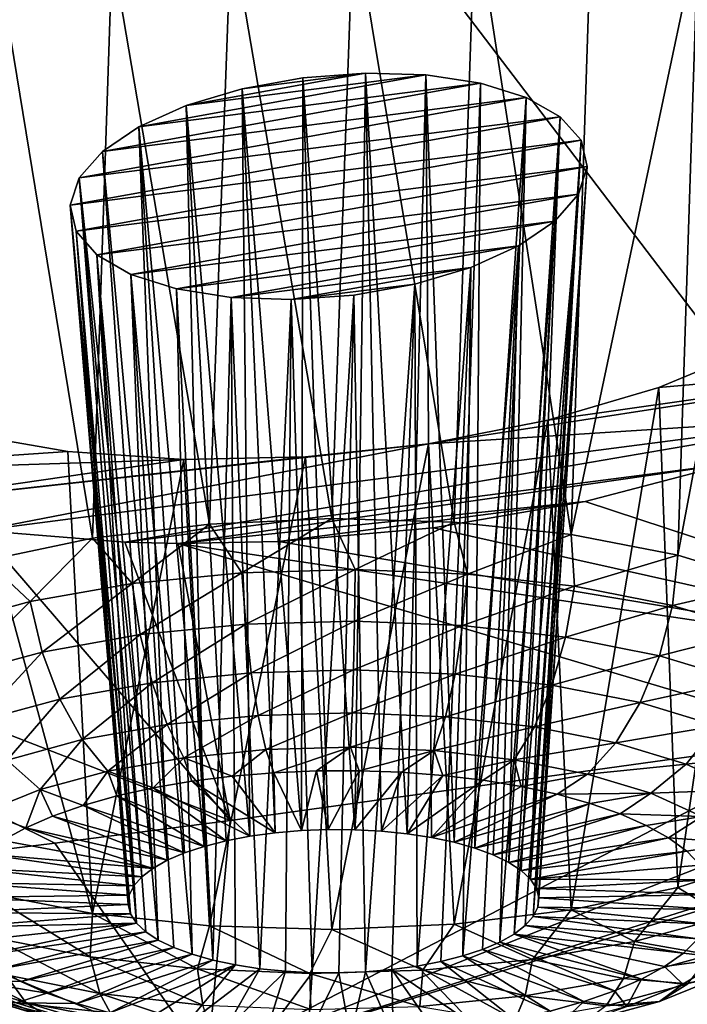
# Model space of a CAD drawing. Header units: metres. Extents: x -92 to 264, y -100 to 50.
# Tile 481 of 656: x 215.4 to 217.03, y -10.54 to -8.14. Entities that reach past the tile are written whole.
import ezdxf

# ---------------------------------------------------------------- set-up
doc = ezdxf.new("R2010")
doc.units = ezdxf.units.M
doc.layers.add('solid_21062050_01', color=7, linetype='CONTINUOUS')

msp = doc.modelspace()

# ---------------------------------------------------------------- linework, layer by layer
at = {"layer": 'solid_21062050_01'}
for points in [[(217.93573, -5.889867, 208.823853), (215.127121, -6.340286, 210.076675), (218.413559, -10.658474, 215.695007)], [(215.127121, -6.340286, 210.076675), (214.881866, -11.121347, 216.982498), (218.413559, -10.658474, 215.695007)], [(215.914764, -7.917565, 146.571915), (216.21286, -7.883727, 146.565018), (216.160309, -9.35592, 146.124741)], [(216.21286, -7.883727, 146.565018), (216.457993, -9.364556, 146.154907), (216.160309, -9.35592, 146.124741)], [(216.21286, -7.883727, 146.565018), (216.508942, -7.874756, 146.611298), (216.457993, -9.364556, 146.154907)], [(216.508942, -7.874756, 146.611298), (216.742676, -9.394676, 146.242386), (216.457993, -9.364556, 146.154907)], [(216.508942, -7.874756, 146.611298), (216.792084, -7.891219, 146.709167), (216.742676, -9.394676, 146.242386)], [(216.792084, -7.891219, 146.709167), (217.051468, -7.932848, 146.85524), (216.742676, -9.394676, 146.242386)], [(215.625793, -7.974904, 146.63176), (215.914764, -7.917565, 146.571915), (215.862625, -9.369144, 146.153229)], [(215.914764, -7.917565, 146.571915), (216.160309, -9.35592, 146.124741), (215.862625, -9.369144, 146.153229)], [(217.051468, -7.932848, 146.85524), (217.001907, -9.444964, 146.383347), (216.742676, -9.394676, 146.242386)], [(217.274551, -7.997602, 147.041916), (217.001907, -9.444964, 146.383347), (217.051468, -7.932848, 146.85524)], [(215.357132, -8.053567, 146.742325), (215.625793, -7.974904, 146.63176), (215.577957, -9.403652, 146.23909)], [(215.625793, -7.974904, 146.63176), (215.862625, -9.369144, 146.153229), (215.577957, -9.403652, 146.23909)], [(217.274551, -7.997602, 147.041916), (217.22435, -9.513222, 146.571655), (217.001907, -9.444964, 146.383347)], [(215.357132, -8.053567, 146.742325), (215.577957, -9.403652, 146.23909), (215.318741, -9.457934, 146.378601)], [(216.24173, -8.271005, 147.388), (215.805862, -8.34998, 147.462631), (215.941559, -8.30951, 147.405548)], [(216.388611, -8.275376, 147.428741), (215.805862, -8.34998, 147.462631), (216.24173, -8.271005, 147.388)], [(216.24173, -8.271005, 147.388), (215.941559, -8.30951, 147.405548), (216.089706, -8.282638, 147.380142)], [(216.24173, -8.271005, 147.388), (216.089706, -8.282638, 147.380142), (216.216385, -10.113409, 146.839737)], [(216.24173, -8.271005, 147.388), (216.216385, -10.113409, 146.839737), (216.280838, -10.116781, 146.850296)], [(216.24173, -8.271005, 147.388), (216.280838, -10.116781, 146.850296), (216.343292, -10.123075, 146.868652)], [(216.388611, -8.275376, 147.428741), (216.24173, -8.271005, 147.388), (216.343292, -10.123075, 146.868652)], [(215.601898, -8.461552, 147.656281), (216.521545, -8.295516, 147.499878), (216.63269, -8.330185, 147.596939)], [(215.69046, -8.401655, 147.547897), (216.521545, -8.295516, 147.499878), (215.601898, -8.461552, 147.656281)], [(216.388611, -8.275376, 147.428741), (216.521545, -8.295516, 147.499878), (215.69046, -8.401655, 147.547897)], [(216.388611, -8.275376, 147.428741), (215.69046, -8.401655, 147.547897), (215.805862, -8.34998, 147.462631)], [(216.089706, -8.282638, 147.380142), (215.941559, -8.30951, 147.405548), (216.085907, -10.115609, 146.842575)], [(216.089706, -8.282638, 147.380142), (216.085907, -10.115609, 146.842575), (216.151031, -10.113016, 146.837143)], [(216.089706, -8.282638, 147.380142), (216.151031, -10.113016, 146.837143), (216.216385, -10.113409, 146.839737)], [(216.388611, -8.275376, 147.428741), (216.343292, -10.123075, 146.868652), (216.402695, -10.132183, 146.89447)], [(216.388611, -8.275376, 147.428741), (216.402695, -10.132183, 146.89447), (216.458023, -10.14395, 146.927338)], [(216.388611, -8.275376, 147.428741), (216.458023, -10.14395, 146.927338), (216.521545, -8.295516, 147.499878)], [(216.521545, -8.295516, 147.499878), (216.458023, -10.14395, 146.927338), (216.508301, -10.158175, 146.96666)], [(216.63269, -8.330185, 147.596939), (216.521545, -8.295516, 147.499878), (216.508301, -10.158175, 146.96666)], [(215.941559, -8.30951, 147.405548), (215.805862, -8.34998, 147.462631), (215.96077, -10.129522, 146.876953)], [(215.941559, -8.30951, 147.405548), (215.96077, -10.129522, 146.876953), (216.022125, -10.121142, 146.855911)], [(215.941559, -8.30951, 147.405548), (216.022125, -10.121142, 146.855911), (216.085907, -10.115609, 146.842575)], [(215.54512, -8.526267, 147.781509), (216.63269, -8.330185, 147.596939), (216.716019, -8.377462, 147.714493)], [(215.601898, -8.461552, 147.656281), (216.63269, -8.330185, 147.596939), (215.54512, -8.526267, 147.781509)], [(216.63269, -8.330185, 147.596939), (216.508301, -10.158175, 146.96666), (216.552704, -10.174611, 147.011795)], [(216.63269, -8.330185, 147.596939), (216.552704, -10.174611, 147.011795), (216.590454, -10.19298, 147.061951)], [(216.716019, -8.377462, 147.714493), (216.63269, -8.330185, 147.596939), (216.590454, -10.19298, 147.061951)], [(215.805862, -8.34998, 147.462631), (215.69046, -8.401655, 147.547897), (215.849487, -10.154204, 146.940536)], [(215.805862, -8.34998, 147.462631), (215.849487, -10.154204, 146.940536), (215.902893, -10.140606, 146.905319)], [(215.805862, -8.34998, 147.462631), (215.902893, -10.140606, 146.905319), (215.96077, -10.129522, 146.876953)], [(215.523285, -8.592226, 147.916519), (216.716019, -8.377462, 147.714493), (216.766754, -8.434711, 147.84584)], [(215.54512, -8.526267, 147.781509), (216.716019, -8.377462, 147.714493), (215.523285, -8.592226, 147.916519)], [(216.716019, -8.377462, 147.714493), (216.590454, -10.19298, 147.061951), (216.620895, -10.212965, 147.116272)], [(216.716019, -8.377462, 147.714493), (216.620895, -10.212965, 147.116272), (216.643539, -10.234225, 147.173813)], [(216.766754, -8.434711, 147.84584), (216.716019, -8.377462, 147.714493), (216.643539, -10.234225, 147.173813)], [(215.69046, -8.401655, 147.547897), (215.601898, -8.461552, 147.656281), (215.759644, -10.187975, 147.029007)], [(215.69046, -8.401655, 147.547897), (215.759644, -10.187975, 147.029007), (215.801468, -10.170084, 146.981995)], [(215.69046, -8.401655, 147.547897), (215.801468, -10.170084, 146.981995), (215.849487, -10.154204, 146.940536)], [(215.523285, -8.592226, 147.916519), (216.766754, -8.434711, 147.84584), (215.537781, -8.655787, 148.053772)], [(215.537781, -8.655787, 148.053772), (216.766754, -8.434711, 147.84584), (216.781799, -8.498707, 147.983551)], [(216.766754, -8.434711, 147.84584), (216.643539, -10.234225, 147.173813), (216.657974, -10.256397, 147.233627)], [(216.766754, -8.434711, 147.84584), (216.657974, -10.256397, 147.233627), (216.663956, -10.279102, 147.294662)], [(216.781799, -8.498707, 147.983551), (216.766754, -8.434711, 147.84584), (216.663956, -10.279102, 147.294662)], [(215.601898, -8.461552, 147.656281), (215.54512, -8.526267, 147.781509), (215.724747, -10.207569, 147.080734)], [(215.601898, -8.461552, 147.656281), (215.724747, -10.207569, 147.080734), (215.759644, -10.187975, 147.029007)], [(215.537781, -8.655787, 148.053772), (216.781799, -8.498707, 147.983551), (215.588058, -8.713297, 148.18541)], [(215.588058, -8.713297, 148.18541), (216.781799, -8.498707, 147.983551), (216.760086, -8.565655, 148.119461)], [(216.781799, -8.498707, 147.983551), (216.661392, -10.301951, 147.355896), (216.65033, -10.324554, 147.41626)], [(216.760086, -8.565655, 148.119461), (216.781799, -8.498707, 147.983551), (216.65033, -10.324554, 147.41626)], [(216.781799, -8.498707, 147.983551), (216.663956, -10.279102, 147.294662), (216.661392, -10.301951, 147.355896)], [(215.54512, -8.526267, 147.781509), (215.523285, -8.592226, 147.916519), (215.677979, -10.250502, 147.194794)], [(215.54512, -8.526267, 147.781509), (215.677979, -10.250502, 147.194794), (215.697372, -10.228531, 147.136322)], [(215.54512, -8.526267, 147.781509), (215.697372, -10.228531, 147.136322), (215.724747, -10.207569, 147.080734)], [(215.588058, -8.713297, 148.18541), (216.760086, -8.565655, 148.119461), (215.671234, -8.761206, 148.303375)], [(215.671234, -8.761206, 148.303375), (216.760086, -8.565655, 148.119461), (216.702988, -8.631383, 148.245224)], [(216.760086, -8.565655, 148.119461), (216.630936, -10.346524, 147.474731), (216.603561, -10.367486, 147.530304)], [(216.702988, -8.631383, 148.245224), (216.760086, -8.565655, 148.119461), (216.603561, -10.367486, 147.530304)], [(216.760086, -8.565655, 148.119461), (216.65033, -10.324554, 147.41626), (216.630936, -10.346524, 147.474731)], [(215.523285, -8.592226, 147.916519), (215.664337, -10.295953, 147.316376), (215.666901, -10.273104, 147.255157)], [(215.523285, -8.592226, 147.916519), (215.537781, -8.655787, 148.053772), (215.664337, -10.295953, 147.316376)], [(215.523285, -8.592226, 147.916519), (215.666901, -10.273104, 147.255157), (215.677979, -10.250502, 147.194794)], [(215.671234, -8.761206, 148.303375), (216.702988, -8.631383, 148.245224), (215.782394, -8.796661, 148.400726)], [(216.614059, -8.692045, 148.353622), (215.782394, -8.796661, 148.400726), (216.702988, -8.631383, 148.245224)], [(216.702988, -8.631383, 148.245224), (216.603561, -10.367486, 147.530304), (216.568665, -10.38708, 147.582047)], [(216.614059, -8.692045, 148.353622), (216.702988, -8.631383, 148.245224), (216.568665, -10.38708, 147.582047)], [(215.537781, -8.655787, 148.053772), (215.684769, -10.34083, 147.437225), (215.670334, -10.318658, 147.377411)], [(215.537781, -8.655787, 148.053772), (215.588058, -8.713297, 148.18541), (215.684769, -10.34083, 147.437225)], [(215.537781, -8.655787, 148.053772), (215.670334, -10.318658, 147.377411), (215.664337, -10.295953, 147.316376)], [(215.914871, -8.817548, 148.471756), (215.782394, -8.796661, 148.400726), (216.614059, -8.692045, 148.353622)], [(215.914871, -8.817548, 148.471756), (216.614059, -8.692045, 148.353622), (216.498306, -8.744224, 148.438705)], [(216.614059, -8.692045, 148.353622), (216.52684, -10.404971, 147.629044), (216.478806, -10.420851, 147.670502)], [(216.498306, -8.744224, 148.438705), (216.614059, -8.692045, 148.353622), (216.478806, -10.420851, 147.670502)], [(216.614059, -8.692045, 148.353622), (216.568665, -10.38708, 147.582047), (216.52684, -10.404971, 147.629044)], [(215.588058, -8.713297, 148.18541), (215.737854, -10.382075, 147.549103), (215.707397, -10.36209, 147.494781)], [(215.588058, -8.713297, 148.18541), (215.671234, -8.761206, 148.303375), (215.737854, -10.382075, 147.549103)], [(215.588058, -8.713297, 148.18541), (215.707397, -10.36209, 147.494781), (215.684769, -10.34083, 147.437225)], [(215.914871, -8.817548, 148.471756), (216.498306, -8.744224, 148.438705), (216.061295, -8.822676, 148.512589)], [(216.061295, -8.822676, 148.512589), (216.498306, -8.744224, 148.438705), (216.36203, -8.784929, 148.495636)], [(216.36203, -8.784929, 148.495636), (216.498306, -8.744224, 148.438705), (216.367523, -10.445533, 147.7341)], [(216.498306, -8.744224, 148.438705), (216.4254, -10.434449, 147.705719), (216.367523, -10.445533, 147.7341)], [(216.498306, -8.744224, 148.438705), (216.478806, -10.420851, 147.670502), (216.4254, -10.434449, 147.705719)], [(215.671234, -8.761206, 148.303375), (215.819992, -10.416881, 147.644379), (215.775604, -10.400444, 147.599258)], [(215.671234, -8.761206, 148.303375), (215.782394, -8.796661, 148.400726), (215.819992, -10.416881, 147.644379)], [(215.671234, -8.761206, 148.303375), (215.775604, -10.400444, 147.599258), (215.737854, -10.382075, 147.549103)], [(215.782394, -8.796661, 148.400726), (215.870285, -10.431105, 147.683716), (215.819992, -10.416881, 147.644379)], [(215.914871, -8.817548, 148.471756), (215.870285, -10.431105, 147.683716), (215.782394, -8.796661, 148.400726)], [(216.061295, -8.822676, 148.512589), (216.36203, -8.784929, 148.495636), (216.213303, -8.811629, 148.520767)], [(216.213303, -8.811629, 148.520767), (216.36203, -8.784929, 148.495636), (216.242386, -10.459447, 147.768478)], [(216.36203, -8.784929, 148.495636), (216.306168, -10.453913, 147.755127), (216.242386, -10.459447, 147.768478)], [(216.36203, -8.784929, 148.495636), (216.367523, -10.445533, 147.7341), (216.306168, -10.453913, 147.755127)], [(215.914871, -8.817548, 148.471756), (215.925613, -10.442872, 147.716568), (215.870285, -10.431105, 147.683716)], [(215.914871, -8.817548, 148.471756), (215.985001, -10.45198, 147.742401), (215.925613, -10.442872, 147.716568)], [(215.914871, -8.817548, 148.471756), (216.061295, -8.822676, 148.512589), (215.985001, -10.45198, 147.742401)], [(216.061295, -8.822676, 148.512589), (216.04747, -10.458274, 147.760742), (215.985001, -10.45198, 147.742401)], [(216.061295, -8.822676, 148.512589), (216.111923, -10.461646, 147.771301), (216.04747, -10.458274, 147.760742)], [(216.061295, -8.822676, 148.512589), (216.213303, -8.811629, 148.520767), (216.111923, -10.461646, 147.771301)], [(216.213303, -8.811629, 148.520767), (216.177261, -10.462039, 147.773895), (216.111923, -10.461646, 147.771301)], [(216.213303, -8.811629, 148.520767), (216.242386, -10.459447, 147.768478), (216.177261, -10.462039, 147.773895)], [(217.194244, -8.93763, 148.994019), (217.718048, -8.969341, 149.175827), (216.955765, -9.036703, 149.150238)], [(217.194244, -8.93763, 148.994019), (216.955765, -9.036703, 149.150238), (217.002014, -10.254308, 148.554138)], [(217.194244, -8.93763, 148.994019), (217.002014, -10.254308, 148.554138), (217.224442, -10.182622, 148.367081)], [(216.395325, -9.173598, 149.319916), (217.718048, -8.969341, 149.175827), (217.445068, -9.106043, 149.401428)], [(216.685715, -9.116514, 149.260452), (217.718048, -8.969341, 149.175827), (216.395325, -9.173598, 149.319916)], [(216.955765, -9.036703, 149.150238), (217.718048, -8.969341, 149.175827), (216.685715, -9.116514, 149.260452)], [(216.955765, -9.036703, 149.150238), (216.685715, -9.116514, 149.260452), (216.742798, -10.308591, 148.693634)], [(216.955765, -9.036703, 149.150238), (216.742798, -10.308591, 148.693634), (217.002014, -10.254308, 148.554138)], [(215.30484, -9.385119, 149.548172), (217.445068, -9.106043, 149.401428), (215.656509, -9.41356, 149.676407)], [(216.395325, -9.173598, 149.319916), (217.445068, -9.106043, 149.401428), (215.30484, -9.385119, 149.548172)], [(215.656509, -9.41356, 149.676407), (217.445068, -9.106043, 149.401428), (217.126999, -9.222836, 149.577133)], [(213.440994, -9.131002, 148.668991), (215.912933, -10.090937, 151.152588), (215.485809, -10.146433, 151.187485)], [(213.440994, -9.131002, 148.668991), (215.30484, -9.385119, 149.548172), (215.912933, -10.090937, 151.152588)], [(213.440994, -9.131002, 148.668991), (215.485809, -10.146433, 151.187485), (214.426819, -10.27648, 151.268448)], [(216.685715, -9.116514, 149.260452), (216.395325, -9.173598, 149.319916), (216.45813, -10.343099, 148.77951)], [(216.685715, -9.116514, 149.260452), (216.45813, -10.343099, 148.77951), (216.742798, -10.308591, 148.693634)], [(215.51799, -9.192209, 149.18248), (214.717712, -9.247012, 149.145035), (215.260559, -9.147459, 149.037796)], [(215.578079, -10.317566, 148.690353), (215.260559, -9.147459, 149.037796), (215.318848, -10.267279, 148.549377)], [(215.51799, -9.192209, 149.18248), (215.260559, -9.147459, 149.037796), (215.578079, -10.317566, 148.690353)], [(216.395325, -9.173598, 149.319916), (215.30484, -9.385119, 149.548172), (214.992554, -9.328682, 149.369431)], [(216.395325, -9.173598, 149.319916), (214.992554, -9.328682, 149.369431), (216.096283, -9.205766, 149.326401)], [(216.395325, -9.173598, 149.319916), (216.096283, -9.205766, 149.326401), (216.160446, -10.356323, 148.807983)], [(216.395325, -9.173598, 149.319916), (216.160446, -10.356323, 148.807983), (216.45813, -10.343099, 148.77951)], [(215.80011, -9.211969, 149.279938), (214.717712, -9.247012, 149.145035), (215.51799, -9.192209, 149.18248)], [(216.096283, -9.205766, 149.326401), (214.992554, -9.328682, 149.369431), (215.80011, -9.211969, 149.279938)], [(215.80011, -9.211969, 149.279938), (215.51799, -9.192209, 149.18248), (215.578079, -10.317566, 148.690353)], [(216.096283, -9.205766, 149.326401), (215.80011, -9.211969, 149.279938), (215.862747, -10.347687, 148.777832)], [(216.096283, -9.205766, 149.326401), (215.862747, -10.347687, 148.777832), (216.160446, -10.356323, 148.807983)], [(215.80011, -9.211969, 149.279938), (214.992554, -9.328682, 149.369431), (214.717712, -9.247012, 149.145035)], [(215.80011, -9.211969, 149.279938), (215.578079, -10.317566, 148.690353), (215.862747, -10.347687, 148.777832)], [(215.656509, -9.41356, 149.676407), (217.126999, -9.222836, 149.577133), (215.786133, -9.416341, 149.707764)], [(215.786133, -9.416341, 149.707764), (217.126999, -9.222836, 149.577133), (216.776932, -9.314545, 149.695282)], [(216.776932, -9.314545, 149.695282), (217.126999, -9.222836, 149.577133), (218.158585, -9.76967, 150.947601)], [(215.786133, -9.416341, 149.707764), (216.776932, -9.314545, 149.695282), (216.030807, -9.411306, 149.745804)], [(216.030807, -9.411306, 149.745804), (216.776932, -9.314545, 149.695282), (216.407257, -9.378084, 149.752151)], [(216.407257, -9.378084, 149.752151), (216.776932, -9.314545, 149.695282), (218.158585, -9.76967, 150.947601)], [(215.674103, -9.514011, 146.184433), (215.577957, -9.403652, 146.23909), (215.862625, -9.369144, 146.153229)], [(215.941116, -9.487612, 146.119888), (215.674103, -9.514011, 146.184433), (215.862625, -9.369144, 146.153229)], [(215.941116, -9.487612, 146.119888), (215.862625, -9.369144, 146.153229), (216.160309, -9.35592, 146.124741)], [(216.216583, -9.479814, 146.105453), (215.941116, -9.487612, 146.119888), (216.160309, -9.35592, 146.124741)], [(216.216583, -9.479814, 146.105453), (216.160309, -9.35592, 146.124741), (216.457993, -9.364556, 146.154907)], [(216.489929, -9.490916, 146.141647), (216.216583, -9.479814, 146.105453), (216.457993, -9.364556, 146.154907)], [(216.489929, -9.490916, 146.141647), (216.457993, -9.364556, 146.154907), (216.742676, -9.394676, 146.242386)], [(215.30484, -9.385119, 149.548172), (215.656509, -9.41356, 149.676407), (215.912933, -10.090937, 151.152588)], [(216.030807, -9.411306, 149.745804), (216.407257, -9.378084, 149.752151), (218.158585, -9.76967, 150.947601)], [(216.750656, -9.520493, 146.227097), (216.489929, -9.490916, 146.141647), (216.742676, -9.394676, 146.242386)], [(216.750656, -9.520493, 146.227097), (216.742676, -9.394676, 146.242386), (217.001907, -9.444964, 146.383347)], [(215.425827, -9.557997, 146.29657), (215.318741, -9.457934, 146.378601), (215.577957, -9.403652, 146.23909)], [(215.674103, -9.514011, 146.184433), (215.425827, -9.557997, 146.29657), (215.577957, -9.403652, 146.23909)], [(215.656509, -9.41356, 149.676407), (215.786133, -9.416341, 149.707764), (215.912933, -10.090937, 151.152588)], [(215.786133, -9.416341, 149.707764), (216.030807, -9.411306, 149.745804), (218.158585, -9.76967, 150.947601)], [(215.786133, -9.416341, 149.707764), (218.158585, -9.76967, 150.947601), (217.373657, -9.887734, 151.02356)], [(215.786133, -9.416341, 149.707764), (217.373657, -9.887734, 151.02356), (215.912933, -10.090937, 151.152588)], [(216.750656, -9.520493, 146.227097), (217.001907, -9.444964, 146.383347), (216.988739, -9.567406, 146.358521)], [(216.988739, -9.567406, 146.358521), (217.001907, -9.444964, 146.383347), (217.22435, -9.513222, 146.571655)], [(215.425827, -9.557997, 146.29657), (215.205811, -9.617878, 146.452011), (215.318741, -9.457934, 146.378601)], [(215.693878, -9.638442, 146.192535), (215.674103, -9.514011, 146.184433), (215.941116, -9.487612, 146.119888)], [(215.693878, -9.638442, 146.192535), (215.941116, -9.487612, 146.119888), (215.950562, -9.613064, 146.130493)], [(215.950562, -9.613064, 146.130493), (215.941116, -9.487612, 146.119888), (216.216583, -9.479814, 146.105453)], [(215.950562, -9.613064, 146.130493), (216.216583, -9.479814, 146.105453), (216.215378, -9.605567, 146.116608)], [(216.215378, -9.605567, 146.116608), (216.216583, -9.479814, 146.105453), (216.489929, -9.490916, 146.141647)], [(216.215378, -9.605567, 146.116608), (216.489929, -9.490916, 146.141647), (216.478165, -9.61624, 146.151398)], [(216.478165, -9.61624, 146.151398), (216.489929, -9.490916, 146.141647), (216.750656, -9.520493, 146.227097)], [(215.4552, -9.680727, 146.300339), (215.425827, -9.557997, 146.29657), (215.674103, -9.514011, 146.184433)], [(215.4552, -9.680727, 146.300339), (215.674103, -9.514011, 146.184433), (215.693878, -9.638442, 146.192535)], [(217.195023, -9.629853, 146.530869), (216.988739, -9.567406, 146.358521), (217.22435, -9.513222, 146.571655)], [(216.478165, -9.61624, 146.151398), (216.750656, -9.520493, 146.227097), (216.728806, -9.644672, 146.233551)], [(216.728806, -9.644672, 146.233551), (216.750656, -9.520493, 146.227097), (216.988739, -9.567406, 146.358521)], [(215.243683, -9.738293, 146.449768), (215.205811, -9.617878, 146.452011), (215.425827, -9.557997, 146.29657)], [(215.243683, -9.738293, 146.449768), (215.425827, -9.557997, 146.29657), (215.4552, -9.680727, 146.300339)], [(215.857254, -10.678091, 152.388931), (219.325119, -9.582318, 150.825714), (219.5392, -9.546349, 150.802124)], [(217.192032, -11.126248, 153.633728), (215.857254, -10.678091, 152.388931), (219.5392, -9.546349, 150.802124)], [(215.857254, -10.678091, 152.388931), (218.158585, -9.76967, 150.947601), (219.325119, -9.582318, 150.825714)], [(216.728806, -9.644672, 146.233551), (216.988739, -9.567406, 146.358521), (216.957687, -9.689772, 146.359894)], [(216.957687, -9.689772, 146.359894), (216.988739, -9.567406, 146.358521), (217.195023, -9.629853, 146.530869)], [(215.693878, -9.638442, 146.192535), (215.950562, -9.613064, 146.130493), (215.722794, -9.755408, 146.23024)], [(215.950562, -9.613064, 146.130493), (215.964066, -9.731553, 146.171936), (215.722794, -9.755408, 146.23024)], [(215.950562, -9.613064, 146.130493), (216.215378, -9.605567, 146.116608), (215.964066, -9.731553, 146.171936)], [(216.215378, -9.605567, 146.116608), (216.212997, -9.724506, 146.158875), (215.964066, -9.731553, 146.171936)], [(216.215378, -9.605567, 146.116608), (216.478165, -9.61624, 146.151398), (216.212997, -9.724506, 146.158875)], [(215.4552, -9.680727, 146.300339), (215.693878, -9.638442, 146.192535), (215.498428, -9.795156, 146.331589)], [(215.693878, -9.638442, 146.192535), (215.722794, -9.755408, 146.23024), (215.498428, -9.795156, 146.331589)], [(216.478165, -9.61624, 146.151398), (216.460007, -9.734539, 146.191589), (216.212997, -9.724506, 146.158875)], [(216.478165, -9.61624, 146.151398), (216.728806, -9.644672, 146.233551), (216.460007, -9.734539, 146.191589)], [(217.155991, -9.749805, 146.525574), (216.957687, -9.689772, 146.359894), (217.195023, -9.629853, 146.530869)], [(216.728806, -9.644672, 146.233551), (216.695602, -9.761265, 146.268814), (216.460007, -9.734539, 146.191589)], [(216.728806, -9.644672, 146.233551), (216.957687, -9.689772, 146.359894), (216.695602, -9.761265, 146.268814)], [(215.243683, -9.738293, 146.449768), (215.4552, -9.680727, 146.300339), (215.299622, -9.849266, 146.472046)], [(215.4552, -9.680727, 146.300339), (215.498428, -9.795156, 146.331589), (215.299622, -9.849266, 146.472046)], [(216.695602, -9.761265, 146.268814), (216.957687, -9.689772, 146.359894), (216.910736, -9.803658, 146.387573)], [(217.155991, -9.749805, 146.525574), (216.910736, -9.803658, 146.387573), (216.957687, -9.689772, 146.359894)], [(215.722794, -9.755408, 146.23024), (215.964066, -9.731553, 146.171936), (215.758987, -9.857453, 146.295181)], [(215.964066, -9.731553, 146.171936), (215.980759, -9.835526, 146.241577), (215.758987, -9.857453, 146.295181)], [(215.964066, -9.731553, 146.171936), (216.212997, -9.724506, 146.158875), (215.980759, -9.835526, 146.241577)], [(216.212997, -9.724506, 146.158875), (216.209564, -9.829049, 146.229584), (215.980759, -9.835526, 146.241577)], [(216.212997, -9.724506, 146.158875), (216.460007, -9.734539, 146.191589), (216.209564, -9.829049, 146.229584)], [(215.498428, -9.795156, 146.331589), (215.722794, -9.755408, 146.23024), (215.55278, -9.893987, 146.388321)], [(215.722794, -9.755408, 146.23024), (215.758987, -9.857453, 146.295181), (215.55278, -9.893987, 146.388321)], [(216.460007, -9.734539, 146.191589), (216.4366, -9.838271, 146.259644), (216.209564, -9.829049, 146.229584)], [(216.460007, -9.734539, 146.191589), (216.695602, -9.761265, 146.268814), (216.4366, -9.838271, 146.259644)], [(217.155991, -9.749805, 146.525574), (217.097153, -9.860087, 146.543304), (216.910736, -9.803658, 146.387573)], [(215.857254, -10.678091, 152.388931), (217.373657, -9.887734, 151.02356), (218.158585, -9.76967, 150.947601)], [(216.695602, -9.761265, 146.268814), (216.653152, -9.862836, 146.330627), (216.4366, -9.838271, 146.259644)], [(216.695602, -9.761265, 146.268814), (216.910736, -9.803658, 146.387573), (216.653152, -9.862836, 146.330627)], [(215.299622, -9.849266, 146.472046), (215.498428, -9.795156, 146.331589), (215.370041, -9.943723, 146.517426)], [(215.498428, -9.795156, 146.331589), (215.55278, -9.893987, 146.388321), (215.370041, -9.943723, 146.517426)], [(216.653152, -9.862836, 146.330627), (216.910736, -9.803658, 146.387573), (216.850891, -9.901801, 146.439774)], [(217.097153, -9.860087, 146.543304), (216.850891, -9.901801, 146.439774), (216.910736, -9.803658, 146.387573)], [(215.980759, -9.835526, 146.241577), (216.209564, -9.829049, 146.229584), (215.999588, -9.918355, 146.334991)], [(216.209564, -9.829049, 146.229584), (216.205307, -9.912531, 146.324203), (215.999588, -9.918355, 146.334991)], [(216.209564, -9.829049, 146.229584), (216.4366, -9.838271, 146.259644), (216.205307, -9.912531, 146.324203)], [(215.758987, -9.857453, 146.295181), (215.980759, -9.835526, 146.241577), (215.800171, -9.93807, 146.383179)], [(215.980759, -9.835526, 146.241577), (215.999588, -9.918355, 146.334991), (215.800171, -9.93807, 146.383179)], [(216.4366, -9.838271, 146.259644), (216.409454, -9.920822, 146.351227), (216.205307, -9.912531, 146.324203)], [(216.4366, -9.838271, 146.259644), (216.653152, -9.862836, 146.330627), (216.409454, -9.920822, 146.351227)], [(215.55278, -9.893987, 146.388321), (215.758987, -9.857453, 146.295181), (215.614761, -9.970919, 146.466934)], [(215.758987, -9.857453, 146.295181), (215.800171, -9.93807, 146.383179), (215.614761, -9.970919, 146.466934)], [(216.653152, -9.862836, 146.330627), (216.604172, -9.94291, 146.415054), (216.409454, -9.920822, 146.351227)], [(216.653152, -9.862836, 146.330627), (216.850891, -9.901801, 146.439774), (216.604172, -9.94291, 146.415054)], [(217.097153, -9.860087, 146.543304), (217.022232, -9.953669, 146.582916), (216.850891, -9.901801, 146.439774)], [(217.097153, -9.860087, 146.543304), (217.247665, -9.928387, 146.730026), (217.022232, -9.953669, 146.582916)], [(215.370041, -9.943723, 146.517426), (215.55278, -9.893987, 146.388321), (215.450439, -10.015639, 146.583023)], [(215.55278, -9.893987, 146.388321), (215.614761, -9.970919, 146.466934), (215.450439, -10.015639, 146.583023)], [(215.857254, -10.678091, 152.388931), (215.912933, -10.090937, 151.152588), (217.373657, -9.887734, 151.02356)], [(216.604172, -9.94291, 146.415054), (216.850891, -9.901801, 146.439774), (216.781967, -9.977946, 146.513199)], [(217.022232, -9.953669, 146.582916), (216.781967, -9.977946, 146.513199), (216.850891, -9.901801, 146.439774)], [(215.800171, -9.93807, 146.383179), (215.999588, -9.918355, 146.334991), (215.917816, -9.983171, 146.466385)], [(215.999588, -9.918355, 146.334991), (216.019302, -9.974714, 146.446075), (215.917816, -9.983171, 146.466385)], [(215.999588, -9.918355, 146.334991), (216.205307, -9.912531, 146.324203), (216.019302, -9.974714, 146.446075)], [(216.205307, -9.912531, 146.324203), (216.12262, -9.970262, 146.436569), (216.019302, -9.974714, 146.446075)], [(216.205307, -9.912531, 146.324203), (216.22644, -9.969869, 146.437943), (216.12262, -9.970262, 146.436569)], [(216.205307, -9.912531, 146.324203), (216.409454, -9.920822, 146.351227), (216.22644, -9.969869, 146.437943)], [(216.409454, -9.920822, 146.351227), (216.329498, -9.97354, 146.450211), (216.22644, -9.969869, 146.437943)], [(216.409454, -9.920822, 146.351227), (216.430466, -9.981231, 146.473221), (216.329498, -9.97354, 146.450211)], [(216.409454, -9.920822, 146.351227), (216.604172, -9.94291, 146.415054), (216.430466, -9.981231, 146.473221)], [(215.370041, -9.943723, 146.517426), (215.450439, -10.015639, 146.583023), (215.313553, -10.070513, 146.726974)], [(215.614761, -9.970919, 146.466934), (215.800171, -9.93807, 146.383179), (215.725388, -10.011622, 146.538162)], [(215.800171, -9.93807, 146.383179), (215.819443, -9.995526, 146.497208), (215.725388, -10.011622, 146.538162)], [(215.800171, -9.93807, 146.383179), (215.917816, -9.983171, 146.466385), (215.819443, -9.995526, 146.497208)], [(216.604172, -9.94291, 146.415054), (216.528076, -9.992843, 146.506653), (216.430466, -9.981231, 146.473221)], [(216.604172, -9.94291, 146.415054), (216.621124, -10.008231, 146.55011), (216.528076, -9.992843, 146.506653)], [(216.604172, -9.94291, 146.415054), (216.781967, -9.977946, 146.513199), (216.621124, -10.008231, 146.55011)], [(217.247665, -9.928387, 146.730026), (217.160568, -10.016446, 146.754547), (217.022232, -9.953669, 146.582916)], [(215.450439, -10.015639, 146.583023), (215.614761, -9.970919, 146.466934), (215.554947, -10.054188, 146.648331)], [(215.614761, -9.970919, 146.466934), (215.636856, -10.031259, 146.58876), (215.554947, -10.054188, 146.648331)], [(215.614761, -9.970919, 146.466934), (215.725388, -10.011622, 146.538162), (215.636856, -10.031259, 146.58876)], [(216.085907, -10.115609, 146.842575), (216.019302, -9.974714, 146.446075), (216.12262, -9.970262, 146.436569)], [(216.151031, -10.113016, 146.837143), (216.085907, -10.115609, 146.842575), (216.12262, -9.970262, 146.436569)], [(216.151031, -10.113016, 146.837143), (216.12262, -9.970262, 146.436569), (216.22644, -9.969869, 146.437943)], [(216.216385, -10.113409, 146.839737), (216.151031, -10.113016, 146.837143), (216.22644, -9.969869, 146.437943)], [(216.216385, -10.113409, 146.839737), (216.22644, -9.969869, 146.437943), (216.329498, -9.97354, 146.450211)], [(216.280838, -10.116781, 146.850296), (216.216385, -10.113409, 146.839737), (216.329498, -9.97354, 146.450211)], [(216.280838, -10.116781, 146.850296), (216.329498, -9.97354, 146.450211), (216.430466, -9.981231, 146.473221)], [(217.022232, -9.953669, 146.582916), (216.93602, -10.024583, 146.641907), (216.781967, -9.977946, 146.513199)], [(217.022232, -9.953669, 146.582916), (217.160568, -10.016446, 146.754547), (216.93602, -10.024583, 146.641907)], [(215.96077, -10.129522, 146.876953), (215.725388, -10.011622, 146.538162), (215.819443, -9.995526, 146.497208)], [(216.022125, -10.121142, 146.855911), (215.819443, -9.995526, 146.497208), (215.917816, -9.983171, 146.466385)], [(216.022125, -10.121142, 146.855911), (215.96077, -10.129522, 146.876953), (215.819443, -9.995526, 146.497208)], [(216.022125, -10.121142, 146.855911), (215.917816, -9.983171, 146.466385), (216.019302, -9.974714, 146.446075)], [(216.085907, -10.115609, 146.842575), (216.022125, -10.121142, 146.855911), (216.019302, -9.974714, 146.446075)], [(216.343292, -10.123075, 146.868652), (216.280838, -10.116781, 146.850296), (216.430466, -9.981231, 146.473221)], [(216.343292, -10.123075, 146.868652), (216.430466, -9.981231, 146.473221), (216.528076, -9.992843, 146.506653)], [(216.402695, -10.132183, 146.89447), (216.343292, -10.123075, 146.868652), (216.528076, -9.992843, 146.506653)], [(216.402695, -10.132183, 146.89447), (216.528076, -9.992843, 146.506653), (216.621124, -10.008231, 146.55011)], [(216.621124, -10.008231, 146.55011), (216.781967, -9.977946, 146.513199), (216.70842, -10.027202, 146.603043)], [(216.781967, -9.977946, 146.513199), (216.93602, -10.024583, 146.641907), (216.70842, -10.027202, 146.603043)], [(215.313553, -10.070513, 146.726974), (215.450439, -10.015639, 146.583023), (215.41507, -10.108734, 146.791351)], [(215.450439, -10.015639, 146.583023), (215.480713, -10.080122, 146.716141), (215.41507, -10.108734, 146.791351)], [(215.450439, -10.015639, 146.583023), (215.554947, -10.054188, 146.648331), (215.480713, -10.080122, 146.716141)], [(215.902893, -10.140606, 146.905319), (215.636856, -10.031259, 146.58876), (215.725388, -10.011622, 146.538162)], [(215.96077, -10.129522, 146.876953), (215.902893, -10.140606, 146.905319), (215.725388, -10.011622, 146.538162)], [(216.402695, -10.132183, 146.89447), (216.621124, -10.008231, 146.55011), (216.70842, -10.027202, 146.603043)], [(217.160568, -10.016446, 146.754547), (217.06041, -10.081029, 146.796219), (216.93602, -10.024583, 146.641907)], [(215.849487, -10.154204, 146.940536), (215.554947, -10.054188, 146.648331), (215.636856, -10.031259, 146.58876)], [(215.902893, -10.140606, 146.905319), (215.849487, -10.154204, 146.940536), (215.636856, -10.031259, 146.58876)], [(216.458023, -10.14395, 146.927338), (216.402695, -10.132183, 146.89447), (216.70842, -10.027202, 146.603043)], [(216.458023, -10.14395, 146.927338), (216.70842, -10.027202, 146.603043), (216.788879, -10.049516, 146.664795)], [(216.93602, -10.024583, 146.641907), (216.788879, -10.049516, 146.664795), (216.70842, -10.027202, 146.603043)], [(216.93602, -10.024583, 146.641907), (216.861481, -10.074894, 146.734558), (216.788879, -10.049516, 146.664795)], [(216.93602, -10.024583, 146.641907), (217.06041, -10.081029, 146.796219), (216.861481, -10.074894, 146.734558)], [(215.801468, -10.170084, 146.981995), (215.480713, -10.080122, 146.716141), (215.554947, -10.054188, 146.648331)], [(215.849487, -10.154204, 146.940536), (215.801468, -10.170084, 146.981995), (215.554947, -10.054188, 146.648331)], [(216.508301, -10.158175, 146.96666), (216.458023, -10.14395, 146.927338), (216.788879, -10.049516, 146.664795)], [(216.508301, -10.158175, 146.96666), (216.788879, -10.049516, 146.664795), (216.861481, -10.074894, 146.734558)], [(215.313553, -10.070513, 146.726974), (215.41507, -10.108734, 146.791351), (215.358841, -10.139665, 146.872986)], [(215.759644, -10.187975, 147.029007), (215.41507, -10.108734, 146.791351), (215.480713, -10.080122, 146.716141)], [(215.801468, -10.170084, 146.981995), (215.759644, -10.187975, 147.029007), (215.480713, -10.080122, 146.716141)], [(215.857254, -10.678091, 152.388931), (215.485809, -10.146433, 151.187485), (215.912933, -10.090937, 151.152588)], [(216.552704, -10.174611, 147.011795), (216.508301, -10.158175, 146.96666), (216.861481, -10.074894, 146.734558)], [(216.552704, -10.174611, 147.011795), (216.861481, -10.074894, 146.734558), (216.925308, -10.103016, 146.811493)], [(217.06041, -10.081029, 146.796219), (216.925308, -10.103016, 146.811493), (216.861481, -10.074894, 146.734558)], [(217.06041, -10.081029, 146.796219), (216.979568, -10.133528, 146.894608), (216.925308, -10.103016, 146.811493)], [(217.06041, -10.081029, 146.796219), (217.15036, -10.145116, 146.97023), (216.979568, -10.133528, 146.894608)], [(215.724747, -10.207569, 147.080734), (215.358841, -10.139665, 146.872986), (215.41507, -10.108734, 146.791351)], [(215.759644, -10.187975, 147.029007), (215.724747, -10.207569, 147.080734), (215.41507, -10.108734, 146.791351)], [(216.590454, -10.19298, 147.061951), (216.552704, -10.174611, 147.011795), (216.925308, -10.103016, 146.811493)], [(216.590454, -10.19298, 147.061951), (216.925308, -10.103016, 146.811493), (216.979568, -10.133528, 146.894608)], [(215.724747, -10.207569, 147.080734), (215.312744, -10.172524, 146.960037), (215.358841, -10.139665, 146.872986)], [(216.620895, -10.212965, 147.116272), (216.590454, -10.19298, 147.061951), (216.979568, -10.133528, 146.894608)], [(216.620895, -10.212965, 147.116272), (216.979568, -10.133528, 146.894608), (217.023575, -10.166047, 146.982849)], [(217.15036, -10.145116, 146.97023), (217.023575, -10.166047, 146.982849), (216.979568, -10.133528, 146.894608)], [(215.857254, -10.678091, 152.388931), (214.426819, -10.27648, 151.268448), (215.485809, -10.146433, 151.187485)], [(217.15036, -10.145116, 146.97023), (217.056763, -10.200164, 147.075134), (217.023575, -10.166047, 146.982849)], [(215.697372, -10.228531, 147.136322), (215.277359, -10.206901, 147.051407), (215.312744, -10.172524, 146.960037)], [(215.724747, -10.207569, 147.080734), (215.697372, -10.228531, 147.136322), (215.312744, -10.172524, 146.960037)], [(216.643539, -10.234225, 147.173813), (216.620895, -10.212965, 147.116272), (217.023575, -10.166047, 146.982849)], [(216.643539, -10.234225, 147.173813), (217.023575, -10.166047, 146.982849), (217.056763, -10.200164, 147.075134)], [(217.116959, -10.325398, 148.394577), (217.224442, -10.182622, 148.367081), (217.002014, -10.254308, 148.554138)], [(215.677979, -10.250502, 147.194794), (215.253128, -10.242361, 147.14595), (215.277359, -10.206901, 147.051407)], [(215.697372, -10.228531, 147.136322), (215.677979, -10.250502, 147.194794), (215.277359, -10.206901, 147.051407)], [(216.643539, -10.234225, 147.173813), (217.056763, -10.200164, 147.075134), (217.078735, -10.235449, 147.170303)], [(216.657974, -10.256397, 147.233627), (216.643539, -10.234225, 147.173813), (217.078735, -10.235449, 147.170303)], [(216.657974, -10.256397, 147.233627), (217.078735, -10.235449, 147.170303), (217.089218, -10.27146, 147.267136)], [(215.666901, -10.273104, 147.255157), (215.240341, -10.27846, 147.242477), (215.253128, -10.242361, 147.14595)], [(215.677979, -10.250502, 147.194794), (215.666901, -10.273104, 147.255157), (215.253128, -10.242361, 147.14595)], [(216.663956, -10.279102, 147.294662), (216.657974, -10.256397, 147.233627), (217.089218, -10.27146, 147.267136)], [(216.896942, -10.38528, 148.550034), (217.002014, -10.254308, 148.554138), (216.742798, -10.308591, 148.693634)], [(216.896942, -10.38528, 148.550034), (217.116959, -10.325398, 148.394577), (217.002014, -10.254308, 148.554138)], [(213.150024, -12.008698, 154.812256), (214.426819, -10.27648, 151.268448), (215.857254, -10.678091, 152.388931)], [(215.664337, -10.295953, 147.316376), (215.239182, -10.314742, 147.339752), (215.240341, -10.27846, 147.242477)], [(215.666901, -10.273104, 147.255157), (215.664337, -10.295953, 147.316376), (215.240341, -10.27846, 147.242477)], [(215.572113, -10.422785, 148.619492), (215.578079, -10.317566, 148.690353), (215.318848, -10.267279, 148.549377)], [(215.33403, -10.375871, 148.488068), (215.572113, -10.422785, 148.619492), (215.318848, -10.267279, 148.549377)], [(216.661392, -10.301951, 147.355896), (216.663956, -10.279102, 147.294662), (217.088058, -10.307742, 147.364426)], [(216.663956, -10.279102, 147.294662), (217.089218, -10.27146, 147.267136), (217.088058, -10.307742, 147.364426)], [(215.664337, -10.295953, 147.316376), (215.670334, -10.318658, 147.377411), (215.239182, -10.314742, 147.339752)], [(216.648666, -10.429265, 148.66217), (216.742798, -10.308591, 148.693634), (216.45813, -10.343099, 148.77951)], [(216.648666, -10.429265, 148.66217), (216.896942, -10.38528, 148.550034), (216.742798, -10.308591, 148.693634)], [(216.65033, -10.324554, 147.41626), (216.661392, -10.301951, 147.355896), (217.075272, -10.343841, 147.460938)], [(216.661392, -10.301951, 147.355896), (217.088058, -10.307742, 147.364426), (217.075272, -10.343841, 147.460938)], [(215.670334, -10.318658, 147.377411), (215.249664, -10.350753, 147.436584), (215.239182, -10.314742, 147.339752)], [(215.670334, -10.318658, 147.377411), (215.684769, -10.34083, 147.437225), (215.249664, -10.350753, 147.436584)], [(215.572113, -10.422785, 148.619492), (215.83284, -10.45236, 148.704941), (215.578079, -10.317566, 148.690353)], [(215.83284, -10.45236, 148.704941), (215.862747, -10.347687, 148.777832), (215.578079, -10.317566, 148.690353)], [(216.630936, -10.346524, 147.474731), (216.65033, -10.324554, 147.41626), (217.051041, -10.379301, 147.555481)], [(216.65033, -10.324554, 147.41626), (217.075272, -10.343841, 147.460938), (217.051041, -10.379301, 147.555481)], [(217.080948, -10.418458, 148.31723), (217.116959, -10.325398, 148.394577), (216.896942, -10.38528, 148.550034)], [(215.684769, -10.34083, 147.437225), (215.271637, -10.386038, 147.531754), (215.249664, -10.350753, 147.436584)], [(215.684769, -10.34083, 147.437225), (215.304825, -10.420155, 147.624039), (215.271637, -10.386038, 147.531754)], [(215.684769, -10.34083, 147.437225), (215.707397, -10.36209, 147.494781), (215.304825, -10.420155, 147.624039)], [(215.83284, -10.45236, 148.704941), (216.106186, -10.463463, 148.74115), (215.862747, -10.347687, 148.777832)], [(216.106186, -10.463463, 148.74115), (216.160446, -10.356323, 148.807983), (215.862747, -10.347687, 148.777832)], [(216.106186, -10.463463, 148.74115), (216.381653, -10.455665, 148.7267), (216.160446, -10.356323, 148.807983)], [(216.381653, -10.455665, 148.7267), (216.45813, -10.343099, 148.77951), (216.160446, -10.356323, 148.807983)], [(216.381653, -10.455665, 148.7267), (216.648666, -10.429265, 148.66217), (216.45813, -10.343099, 148.77951)], [(216.603561, -10.367486, 147.530304), (216.630936, -10.346524, 147.474731), (217.015656, -10.413677, 147.646851)], [(216.630936, -10.346524, 147.474731), (217.051041, -10.379301, 147.555481), (217.015656, -10.413677, 147.646851)], [(215.707397, -10.36209, 147.494781), (215.348831, -10.452674, 147.712296), (215.304825, -10.420155, 147.624039)], [(215.595825, -10.512079, 148.533447), (215.572113, -10.422785, 148.619492), (215.33403, -10.375871, 148.488068)], [(215.595825, -10.512079, 148.533447), (215.33403, -10.375871, 148.488068), (215.366959, -10.46698, 148.407104)], [(215.707397, -10.36209, 147.494781), (215.737854, -10.382075, 147.549103), (215.348831, -10.452674, 147.712296)], [(216.568665, -10.38708, 147.582047), (216.603561, -10.367486, 147.530304), (216.91333, -10.477468, 147.815536)], [(216.603561, -10.367486, 147.530304), (217.015656, -10.413677, 147.646851), (216.969559, -10.446537, 147.733902)], [(216.603561, -10.367486, 147.530304), (216.969559, -10.446537, 147.733902), (216.91333, -10.477468, 147.815536)], [(217.118805, -10.426237, 147.723495), (217.015656, -10.413677, 147.646851), (217.051041, -10.379301, 147.555481)], [(215.737854, -10.382075, 147.549103), (215.403091, -10.483186, 147.795395), (215.348831, -10.452674, 147.712296)], [(215.737854, -10.382075, 147.549103), (215.775604, -10.400444, 147.599258), (215.403091, -10.483186, 147.795395)], [(215.775604, -10.400444, 147.599258), (215.466919, -10.511308, 147.87233), (215.403091, -10.483186, 147.795395)], [(215.775604, -10.400444, 147.599258), (215.819992, -10.416881, 147.644379), (215.466919, -10.511308, 147.87233)], [(216.478806, -10.420851, 147.670502), (216.52684, -10.404971, 147.629044), (216.773453, -10.532014, 147.958557)], [(216.52684, -10.404971, 147.629044), (216.568665, -10.38708, 147.582047), (216.847687, -10.50608, 147.890747)], [(216.52684, -10.404971, 147.629044), (216.847687, -10.50608, 147.890747), (216.773453, -10.532014, 147.958557)], [(216.568665, -10.38708, 147.582047), (216.91333, -10.477468, 147.815536), (216.847687, -10.50608, 147.890747)], [(216.869446, -10.476025, 148.466675), (216.896942, -10.38528, 148.550034), (216.648666, -10.429265, 148.66217)], [(217.080948, -10.418458, 148.31723), (216.896942, -10.38528, 148.550034), (216.869446, -10.476025, 148.466675)], [(215.16864, -10.406946, 148.24144), (215.415482, -10.534217, 148.311905), (215.366959, -10.46698, 148.407104)], [(215.16864, -10.406946, 148.24144), (215.22908, -10.477786, 148.156174), (215.415482, -10.534217, 148.311905)], [(215.819992, -10.416881, 147.644379), (215.53952, -10.536686, 147.942093), (215.466919, -10.511308, 147.87233)], [(215.819992, -10.416881, 147.644379), (215.870285, -10.431105, 147.683716), (215.53952, -10.536686, 147.942093)], [(215.846466, -10.540512, 148.615601), (215.83284, -10.45236, 148.704941), (215.572113, -10.422785, 148.619492)], [(215.846466, -10.540512, 148.615601), (215.572113, -10.422785, 148.619492), (215.595825, -10.512079, 148.533447)], [(216.630753, -10.51831, 148.574478), (216.648666, -10.429265, 148.66217), (216.381653, -10.455665, 148.7267)], [(216.4254, -10.434449, 147.705719), (216.478806, -10.420851, 147.670502), (216.691544, -10.554943, 148.018127)], [(216.478806, -10.420851, 147.670502), (216.773453, -10.532014, 147.958557), (216.691544, -10.554943, 148.018127)], [(216.869446, -10.476025, 148.466675), (216.648666, -10.429265, 148.66217), (216.630753, -10.51831, 148.574478)], [(217.080948, -10.418458, 148.31723), (216.869446, -10.476025, 148.466675), (217.026611, -10.488607, 148.227432)], [(217.118805, -10.426237, 147.723495), (216.969559, -10.446537, 147.733902), (217.015656, -10.413677, 147.646851)], [(217.118805, -10.426237, 147.723495), (217.014618, -10.489155, 147.889801), (216.969559, -10.446537, 147.733902)], [(217.109634, -10.470345, 147.970779), (217.014618, -10.489155, 147.889801), (217.118805, -10.426237, 147.723495)], [(215.267746, -10.478639, 147.820557), (215.348831, -10.452674, 147.712296), (215.403091, -10.483186, 147.795395)], [(215.870285, -10.431105, 147.683716), (215.61998, -10.559, 148.003845), (215.53952, -10.536686, 147.942093)], [(215.925613, -10.442872, 147.716568), (215.61998, -10.559, 148.003845), (215.870285, -10.431105, 147.683716)], [(215.925613, -10.442872, 147.716568), (215.707275, -10.577971, 148.056778), (215.61998, -10.559, 148.003845)], [(215.925613, -10.442872, 147.716568), (215.800323, -10.593359, 148.100235), (215.707275, -10.577971, 148.056778)], [(215.925613, -10.442872, 147.716568), (215.985001, -10.45198, 147.742401), (215.800323, -10.593359, 148.100235)], [(215.985001, -10.45198, 147.742401), (215.897934, -10.604971, 148.133667), (215.800323, -10.593359, 148.100235)], [(216.109253, -10.551185, 148.650406), (216.106186, -10.463463, 148.74115), (215.83284, -10.45236, 148.704941)], [(216.109253, -10.551185, 148.650406), (215.83284, -10.45236, 148.704941), (215.846466, -10.540512, 148.615601)], [(215.985001, -10.45198, 147.742401), (216.04747, -10.458274, 147.760742), (215.897934, -10.604971, 148.133667)], [(216.306168, -10.453913, 147.755127), (216.367523, -10.445533, 147.7341), (216.508972, -10.590675, 148.10968)], [(216.367523, -10.445533, 147.7341), (216.4254, -10.434449, 147.705719), (216.603012, -10.574579, 148.068726)], [(216.367523, -10.445533, 147.7341), (216.603012, -10.574579, 148.068726), (216.508972, -10.590675, 148.10968)], [(216.4254, -10.434449, 147.705719), (216.691544, -10.554943, 148.018127), (216.603012, -10.574579, 148.068726)], [(217.014618, -10.489155, 147.889801), (216.91333, -10.477468, 147.815536), (216.969559, -10.446537, 147.733902)], [(215.366959, -10.46698, 148.407104), (215.415482, -10.534217, 148.311905), (215.630615, -10.576609, 148.430664)], [(215.595825, -10.512079, 148.533447), (215.366959, -10.46698, 148.407104), (215.630615, -10.576609, 148.430664)], [(216.04747, -10.458274, 147.760742), (215.998901, -10.612661, 148.156677), (215.897934, -10.604971, 148.133667)], [(216.04747, -10.458274, 147.760742), (216.111923, -10.461646, 147.771301), (215.998901, -10.612661, 148.156677)], [(216.111923, -10.461646, 147.771301), (216.101959, -10.616333, 148.168945), (215.998901, -10.612661, 148.156677)], [(216.111923, -10.461646, 147.771301), (216.177261, -10.462039, 147.773895), (216.101959, -10.616333, 148.168945)], [(216.177261, -10.462039, 147.773895), (216.20578, -10.61594, 148.170319), (216.101959, -10.616333, 148.168945)], [(216.374069, -10.543688, 148.63652), (216.381653, -10.455665, 148.7267), (216.106186, -10.463463, 148.74115)], [(216.374069, -10.543688, 148.63652), (216.106186, -10.463463, 148.74115), (216.109253, -10.551185, 148.650406)], [(216.177261, -10.462039, 147.773895), (216.242386, -10.459447, 147.768478), (216.20578, -10.61594, 148.170319)], [(216.242386, -10.459447, 147.768478), (216.309097, -10.611487, 148.160812), (216.20578, -10.61594, 148.170319)], [(216.242386, -10.459447, 147.768478), (216.306168, -10.453913, 147.755127), (216.309097, -10.611487, 148.160812)], [(216.306168, -10.453913, 147.755127), (216.508972, -10.590675, 148.10968), (216.410583, -10.60303, 148.140503)], [(216.306168, -10.453913, 147.755127), (216.410583, -10.60303, 148.140503), (216.309097, -10.611487, 148.160812)], [(216.630753, -10.51831, 148.574478), (216.381653, -10.455665, 148.7267), (216.374069, -10.543688, 148.63652)], [(216.869446, -10.476025, 148.466675), (216.630753, -10.51831, 148.574478), (216.827789, -10.542719, 148.367889)], [(216.869446, -10.476025, 148.466675), (216.827789, -10.542719, 148.367889), (217.026611, -10.488607, 148.227432)], [(216.877731, -10.544028, 148.033768), (216.847687, -10.50608, 147.890747), (216.91333, -10.477468, 147.815536)], [(217.014618, -10.489155, 147.889801), (216.877731, -10.544028, 148.033768), (216.91333, -10.477468, 147.815536)], [(217.109634, -10.470345, 147.970779), (216.957397, -10.531373, 148.13089), (217.014618, -10.489155, 147.889801)], [(217.026611, -10.488607, 148.227432), (216.957397, -10.531373, 148.13089), (217.109634, -10.470345, 147.970779)], [(215.22908, -10.477786, 148.156174), (215.476532, -10.573295, 148.208542), (215.415482, -10.534217, 148.311905)], [(215.22908, -10.477786, 148.156174), (215.305191, -10.521426, 148.065399), (215.476532, -10.573295, 148.208542)], [(215.267746, -10.478639, 147.820557), (215.403091, -10.483186, 147.795395), (215.466919, -10.511308, 147.87233)], [(215.392151, -10.535085, 147.974884), (215.267746, -10.478639, 147.820557), (215.466919, -10.511308, 147.87233)], [(217.026611, -10.488607, 148.227432), (216.827789, -10.542719, 148.367889), (216.957397, -10.531373, 148.13089)], [(216.957397, -10.531373, 148.13089), (216.877731, -10.544028, 148.033768), (217.014618, -10.489155, 147.889801)], [(215.305191, -10.521426, 148.065399), (215.546204, -10.581722, 148.103592), (215.476532, -10.573295, 148.208542)], [(215.305191, -10.521426, 148.065399), (215.392151, -10.535085, 147.974884), (215.546204, -10.581722, 148.103592)], [(215.392151, -10.535085, 147.974884), (215.466919, -10.511308, 147.87233), (215.53952, -10.536686, 147.942093)], [(215.595825, -10.512079, 148.533447), (215.630615, -10.576609, 148.430664), (215.866226, -10.603335, 148.507889)], [(215.846466, -10.540512, 148.615601), (215.595825, -10.512079, 148.533447), (215.866226, -10.603335, 148.507889)], [(216.630753, -10.51831, 148.574478), (216.374069, -10.543688, 148.63652), (216.603439, -10.582465, 148.469223)], [(216.630753, -10.51831, 148.574478), (216.603439, -10.582465, 148.469223), (216.827789, -10.542719, 148.367889)], [(216.877731, -10.544028, 148.033768), (216.773453, -10.532014, 147.958557), (216.847687, -10.50608, 147.890747)], [(215.392151, -10.535085, 147.974884), (215.61998, -10.559, 148.003845), (215.546204, -10.581722, 148.103592)], [(215.392151, -10.535085, 147.974884), (215.53952, -10.536686, 147.942093), (215.61998, -10.559, 148.003845)], [(215.415482, -10.534217, 148.311905), (215.476532, -10.573295, 148.208542), (215.674271, -10.61226, 148.317688)], [(215.630615, -10.576609, 148.430664), (215.415482, -10.534217, 148.311905), (215.674271, -10.61226, 148.317688)], [(216.713409, -10.588749, 148.149857), (216.691544, -10.554943, 148.018127), (216.773453, -10.532014, 147.958557)], [(216.877731, -10.544028, 148.033768), (216.713409, -10.588749, 148.149857), (216.773453, -10.532014, 147.958557)], [(216.957397, -10.531373, 148.13089), (216.774658, -10.581109, 148.259995), (216.877731, -10.544028, 148.033768)], [(216.827789, -10.542719, 148.367889), (216.774658, -10.581109, 148.259995), (216.957397, -10.531373, 148.13089)]]:
    msp.add_3dface(points, dxfattribs=at)

doc.saveas('drawing.dxf')
